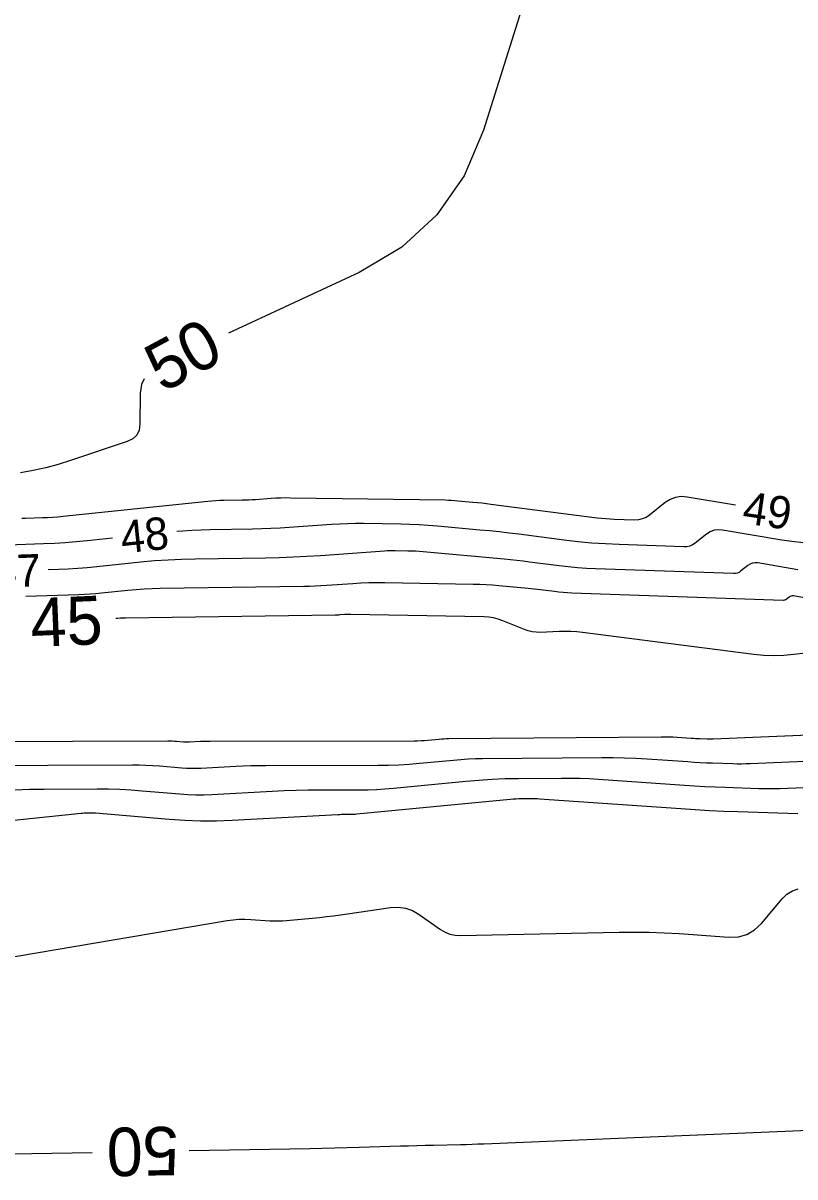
# Model space of a CAD drawing. Extents: x 2384780 to 2405861, y 547869 to 573706.
# Drawn here: x 2395884.7 to 2395932.4, y 552580.2 to 552651.6 of the extents above; entities that cross this region are included whole.
import ezdxf

# ---------------------------------------------------------------- set-up
doc = ezdxf.new("R2010")
doc.units = 0
doc.layers.add('Old_Level_60', color=7, linetype='Continuous')
doc.layers.add('Old_Level_61', color=7, linetype='Continuous')

msp = doc.modelspace()

# ---------------------------------------------------------------- linework, layer by layer
at = {"layer": 'Old_Level_60'}
for points in [[(2395928.71975, 552621.76475), (2395925.72875, 552622.26925), (2395925.363, 552622.29525), (2395925.0165, 552622.24625), (2395924.689, 552622.12275), (2395924.38075, 552621.92425), (2395923.40475, 552621.15375), (2395923.1885, 552621.0105), (2395922.958, 552620.91075), (2395922.71325, 552620.85475), (2395922.454, 552620.842), (2395921.225, 552620.8845), (2395920.96175, 552620.8965), (2395920.69925, 552620.91475), (2395920.437, 552620.93925), (2395920.1755, 552620.96975), (2395913.59925, 552621.81575), (2395913.3185, 552621.8505), (2395913.03775, 552621.88275), (2395912.7565, 552621.91225), (2395912.475, 552621.93925), (2395911.555, 552622.0235), (2395911.35775, 552622.03975), (2395911.16025, 552622.052), (2395910.96275, 552622.06075), (2395910.76475, 552622.0655), (2395901.19175, 552622.20825), (2395900.89425, 552622.2095), (2395900.59675, 552622.20425), (2395900.2995, 552622.1925), (2395900.0025, 552622.1745), (2395899.0325, 552622.10475), (2395898.8245, 552622.09125), (2395898.6165, 552622.08075), (2395898.4085, 552622.0735), (2395898.2, 552622.069), (2395897.063, 552622.053), (2395896.8195, 552622.04675), (2395896.5765, 552622.03525), (2395896.3335, 552622.01825), (2395896.091, 552621.99575), (2395887.13125, 552621.0645), (2395886.8115, 552621.034), (2395886.4915, 552621.00925), (2395886.17125, 552620.99025), (2395885.8505, 552620.97675), (2395884.802, 552620.942), (2395884.57725, 552620.9365)], [(2395933.16625, 552619.42175), (2395932.3785, 552619.497), (2395931.5935, 552619.61025), (2395927.9205, 552620.23), (2395927.6535, 552620.24875), (2395927.40025, 552620.21325), (2395927.16125, 552620.123), (2395926.93625, 552619.978), (2395926.22375, 552619.41575), (2395926.066, 552619.311), (2395925.8975, 552619.23825), (2395925.71875, 552619.19725), (2395925.52975, 552619.188), (2395921.5325, 552619.32575), (2395920.67675, 552619.36525), (2395919.8225, 552619.42475), (2395918.97, 552619.504), (2395918.11925, 552619.6035), (2395915.319, 552619.9635), (2395914.71875, 552620.038), (2395914.11775, 552620.107), (2395913.516, 552620.17025), (2395912.914, 552620.22825), (2395910.27975, 552620.46925), (2395909.715, 552620.5155), (2395909.14975, 552620.55075), (2395908.58375, 552620.5755), (2395908.01725, 552620.5895), (2395905.714, 552620.62375), (2395905.2205, 552620.62575), (2395904.7275, 552620.617), (2395904.2345, 552620.59775), (2395903.742, 552620.56775), (2395901.11225, 552620.3785), (2395900.5485, 552620.342), (2395899.9845, 552620.31375), (2395899.42025, 552620.2935), (2395898.8555, 552620.2815), (2395896.22425, 552620.2445), (2395895.66075, 552620.23025), (2395895.09825, 552620.2035), (2395894.53625, 552620.164), (2395894.172, 552620.13025)], [(2395890.19325, 552619.719), (2395888.60875, 552619.55425), (2395887.937, 552619.4905), (2395887.2645, 552619.4385), (2395886.59125, 552619.39825), (2395885.917, 552619.37), (2395883.7135, 552619.297)], [(2395932.58375, 552617.7735), (2395930.112, 552618.1905), (2395929.94375, 552618.2025), (2395929.78425, 552618.18), (2395929.6335, 552618.12325), (2395929.49175, 552618.03175), (2395929.04275, 552617.6775), (2395928.94325, 552617.6115), (2395928.83725, 552617.5655), (2395928.7245, 552617.53975), (2395928.60525, 552617.534), (2395920.07125, 552617.828), (2395919.50625, 552617.854), (2395918.9425, 552617.89325), (2395918.37975, 552617.94575), (2395917.818, 552618.01125), (2395915.985, 552618.247), (2395915.59225, 552618.29575), (2395915.19875, 552618.341), (2395914.805, 552618.3825), (2395914.41075, 552618.42025), (2395909.397, 552618.879), (2395909.16025, 552618.8985), (2395908.92325, 552618.9135), (2395908.686, 552618.92425), (2395908.4485, 552618.93075), (2395907.67225, 552618.94475), (2395907.506, 552618.94575), (2395907.33975, 552618.94325), (2395907.1735, 552618.93675), (2395907.00775, 552618.92675), (2395903.04975, 552618.64225), (2395902.2015, 552618.58725), (2395901.35275, 552618.54475), (2395900.50325, 552618.51425), (2395899.65325, 552618.49625), (2395895.29975, 552618.43475), (2395894.45925, 552618.4135), (2395893.61975, 552618.3735), (2395892.7815, 552618.31475), (2395891.94425, 552618.23725), (2395889.21125, 552617.95325), (2395888.62525, 552617.8975), (2395888.0385, 552617.852), (2395887.451, 552617.817), (2395886.863, 552617.79225), (2395886.20475, 552617.7705)], [(2395933.325, 552615.979), (2395932.3035, 552616.15125), (2395932.234, 552616.15625), (2395932.16825, 552616.14675), (2395932.106, 552616.12325), (2395932.04725, 552616.0855), (2395931.86175, 552615.93925), (2395931.8205, 552615.912), (2395931.77675, 552615.893), (2395931.73025, 552615.88225), (2395931.681, 552615.87975), (2395918.6, 552616.3305), (2395918.331, 552616.343), (2395918.0625, 552616.36175), (2395917.7945, 552616.38675), (2395917.527, 552616.418), (2395916.65425, 552616.53025), (2395916.46725, 552616.55325), (2395916.27975, 552616.57475), (2395916.09225, 552616.5945), (2395915.9045, 552616.61275), (2395914.07575, 552616.78), (2395913.6835, 552616.81225), (2395913.291, 552616.83725), (2395912.89825, 552616.855), (2395912.50475, 552616.86575), (2395907.0375, 552616.9635), (2395906.53875, 552616.967), (2395906.0405, 552616.959), (2395905.54225, 552616.94), (2395905.0445, 552616.90975), (2395903.41875, 552616.793), (2395903.07025, 552616.7705), (2395902.72175, 552616.753), (2395902.37275, 552616.7405), (2395902.02375, 552616.733), (2395893.141, 552616.60775), (2395892.64, 552616.595), (2395892.13975, 552616.57125), (2395891.64, 552616.53625), (2395891.141, 552616.49), (2395889.51175, 552616.32075), (2395889.1625, 552616.2875), (2395888.81275, 552616.2605), (2395888.46275, 552616.2395), (2395888.112, 552616.22475), (2395884.8195, 552616.11575)], [(2395880.92625, 552605.66825), (2395891.41325, 552605.706), (2395891.83425, 552605.703), (2395892.255, 552605.69075), (2395892.67525, 552605.66925), (2395893.09525, 552605.63825), (2395894.4665, 552605.5225), (2395894.7605, 552605.503), (2395895.0545, 552605.49325), (2395895.34875, 552605.494), (2395895.643, 552605.50475), (2395897.8095, 552605.6215), (2395898.27375, 552605.6435), (2395898.73825, 552605.6595), (2395899.203, 552605.669), (2395899.66775, 552605.6725), (2395906.6065, 552605.67925), (2395907.2515, 552605.68775), (2395907.89575, 552605.71125), (2395908.53925, 552605.75025), (2395909.18175, 552605.8045), (2395911.28025, 552606.00725), (2395911.73, 552606.0455), (2395912.1805, 552606.07425), (2395912.6315, 552606.093), (2395913.08275, 552606.102), (2395920.45475, 552606.1665), (2395921.158, 552606.16575), (2395921.861, 552606.15125), (2395922.56325, 552606.123), (2395923.2655, 552606.08075), (2395925.77475, 552605.90525), (2395926.15775, 552605.88025), (2395926.541, 552605.85875), (2395926.9245, 552605.84075), (2395927.308, 552605.8265), (2395928.5615, 552605.78525), (2395928.83, 552605.779), (2395929.0985, 552605.77775), (2395929.36725, 552605.7815), (2395929.63575, 552605.7905), (2395938.823, 552606.18)], [(2395884.14075, 552604.157), (2395885.047, 552604.194), (2395885.95425, 552604.2085), (2395889.2285, 552604.22025), (2395889.92975, 552604.215), (2395890.6305, 552604.1945), (2395891.3305, 552604.15875), (2395892.03, 552604.10725), (2395894.34975, 552603.9115), (2395894.847, 552603.87825), (2395895.34475, 552603.862), (2395895.8425, 552603.86325), (2395896.3405, 552603.8815), (2395900.0585, 552604.082), (2395900.80325, 552604.11725), (2395901.54825, 552604.1425), (2395902.2935, 552604.158), (2395903.039, 552604.16375), (2395905.475, 552604.166), (2395905.9965, 552604.17275), (2395906.51775, 552604.192), (2395907.038, 552604.2235), (2395907.558, 552604.26725), (2395912.03825, 552604.69975), (2395912.85125, 552604.76925), (2395913.665, 552604.821), (2395914.47975, 552604.855), (2395915.29525, 552604.871), (2395917.96125, 552604.8945), (2395918.5325, 552604.89375), (2395919.10325, 552604.882), (2395919.67375, 552604.859), (2395920.24375, 552604.82475), (2395925.5625, 552604.4525), (2395926.1945, 552604.41125), (2395926.82725, 552604.37575), (2395927.46, 552604.34625), (2395928.09325, 552604.3225), (2395930.162, 552604.25475), (2395930.60525, 552604.24425), (2395931.0485, 552604.24225), (2395931.49175, 552604.2485), (2395931.93475, 552604.26325), (2395935.5465, 552604.41625)], [(2395879.916, 552601.864), (2395888.25325, 552602.7215), (2395888.34, 552602.7295), (2395888.427, 552602.73525), (2395888.51375, 552602.73875), (2395888.601, 552602.74), (2395888.8855, 552602.741), (2395888.9465, 552602.74075), (2395889.0075, 552602.73875), (2395889.06825, 552602.73575), (2395889.12925, 552602.73125), (2395893.6825, 552602.347), (2395894.6585, 552602.2815), (2395895.635, 552602.25), (2395896.612, 552602.252), (2395897.58975, 552602.28775), (2395904.12275, 552602.64), (2395904.24, 552602.64575), (2395904.3575, 552602.64975), (2395904.47475, 552602.652), (2395904.59225, 552602.653), (2395904.976, 552602.65325), (2395905.05825, 552602.6545), (2395905.14025, 552602.6575), (2395905.22225, 552602.6625), (2395905.30425, 552602.66925), (2395914.7885, 552603.58475), (2395914.96775, 552603.6), (2395915.14725, 552603.6115), (2395915.32675, 552603.619), (2395915.5065, 552603.6225), (2395916.09425, 552603.62775), (2395916.22, 552603.6275), (2395916.346, 552603.625), (2395916.4715, 552603.61975), (2395916.59725, 552603.61225), (2395925.35, 552603), (2395926.2315, 552602.94225), (2395927.11325, 552602.893), (2395927.9955, 552602.85175), (2395928.87825, 552602.81875), (2395932.5845, 552602.69725)], [(2395883.16325, 552593.6935), (2395897.28675, 552596.082), (2395897.6475, 552596.132), (2395898.0095, 552596.1605), (2395898.3725, 552596.1675), (2395898.7365, 552596.15275), (2395899.9275, 552596.06925), (2395900.18275, 552596.0565), (2395900.43775, 552596.0545), (2395900.69275, 552596.063), (2395900.9475, 552596.082), (2395902.984, 552596.2765), (2395903.42, 552596.321), (2395903.8555, 552596.37125), (2395904.29025, 552596.42725), (2395904.72425, 552596.48875), (2395907.38625, 552596.88475), (2395907.8615, 552596.9125), (2395908.31575, 552596.851), (2395908.74825, 552596.70025), (2395909.15975, 552596.4605), (2395910.46875, 552595.53125), (2395910.757, 552595.358), (2395911.06125, 552595.23625), (2395911.3815, 552595.16625), (2395911.7175, 552595.148), (2395921.53325, 552595.361), (2395922.45825, 552595.3705), (2395923.383, 552595.35875), (2395924.307, 552595.32575), (2395925.23075, 552595.27175), (2395928.32125, 552595.0555), (2395928.9035, 552595.07675), (2395929.432, 552595.22525), (2395929.9065, 552595.501), (2395930.327, 552595.9045), (2395931.613, 552597.43), (2395931.9075, 552597.71475), (2395932.24025, 552597.91525), (2395932.6105, 552598.03175)]]:
    msp.add_lwpolyline(points, dxfattribs=at)
at = {"layer": 'Old_Level_61'}
for points in [[(2395919.20575, 552664.23825), (2395913.14425, 552644.964), (2395911.9435, 552642.1275), (2395910.25825, 552639.715), (2395908.08875, 552637.7265), (2395905.43525, 552636.1625), (2395897.369, 552632.39625)], [(2395892.13825, 552629.58525), (2395891.9795, 552629.227), (2395891.90725, 552628.6855), (2395891.88425, 552626.77925), (2395891.8315, 552626.4055), (2395891.683, 552626.10125), (2395891.43925, 552625.86675), (2395891.09975, 552625.70175), (2395887.58025, 552624.51875), (2395886.822, 552624.2815), (2395886.056, 552624.07625), (2395885.282, 552623.90325), (2395884.50025, 552623.76225)], [(2395935.22325, 552612.8545), (2395932.33475, 552612.52225), (2395931.716, 552612.47), (2395931.0975, 552612.455), (2395930.479, 552612.4775), (2395929.86075, 552612.5375), (2395919.26125, 552613.8885), (2395918.90175, 552613.92675), (2395918.5415, 552613.94975), (2395918.18075, 552613.9575), (2395917.81925, 552613.95025), (2395916.63725, 552613.90175), (2395916.3865, 552613.90475), (2395916.14025, 552613.93425), (2395915.89875, 552613.99075), (2395915.662, 552614.0735), (2395914.3375, 552614.6175), (2395914.05075, 552614.72025), (2395913.75825, 552614.79525), (2395913.46, 552614.84225), (2395913.15625, 552614.86175), (2395904.9355, 552615.00875), (2395904.838, 552615.0095), (2395904.74025, 552615.00775), (2395904.64275, 552615.00425), (2395904.54525, 552614.99825), (2395904.227, 552614.97525), (2395904.15875, 552614.971), (2395904.0905, 552614.9675), (2395904.02225, 552614.965), (2395903.95375, 552614.9635), (2395890.9825, 552614.78075), (2395890.821, 552614.77675), (2395890.65975, 552614.769), (2395890.4985, 552614.75775), (2395890.39725, 552614.74825)], [(2395875.90525, 552607.128), (2395893.61375, 552607.192), (2395893.74675, 552607.191), (2395893.87975, 552607.18725), (2395894.0125, 552607.18025), (2395894.14525, 552607.1705), (2395894.5785, 552607.134), (2395894.6715, 552607.12775), (2395894.76425, 552607.12475), (2395894.85725, 552607.125), (2395894.95025, 552607.1285), (2395895.635, 552607.16525), (2395895.78175, 552607.17225), (2395895.9285, 552607.17725), (2395896.07525, 552607.18025), (2395896.22225, 552607.1815), (2395908.8475, 552607.19375), (2395909.06125, 552607.1965), (2395909.275, 552607.20425), (2395909.4885, 552607.21725), (2395909.7015, 552607.23525), (2395910.3975, 552607.3025), (2395910.54675, 552607.31525), (2395910.696, 552607.32475), (2395910.84575, 552607.331), (2395910.9955, 552607.33375), (2395924.12775, 552607.44925), (2395924.37375, 552607.449), (2395924.61925, 552607.44375), (2395924.86475, 552607.434), (2395925.11025, 552607.41925), (2395925.98725, 552607.35775), (2395926.121, 552607.349), (2395926.255, 552607.3415), (2395926.389, 552607.33525), (2395926.523, 552607.33025), (2395926.961, 552607.316), (2395927.055, 552607.31375), (2395927.14875, 552607.31325), (2395927.24275, 552607.31475), (2395927.3365, 552607.31775), (2395942.09925, 552607.9435)], [(2395894.925, 552581.852), (2395902.39925, 552581.98775), (2395903.16275, 552582.00275), (2395903.92625, 552582.02025), (2395904.68975, 552582.04), (2395905.453, 552582.06225), (2395907.99075, 552582.13975), (2395908.503, 552582.15475), (2395909.01525, 552582.169), (2395909.5275, 552582.182), (2395910.04, 552582.19375), (2395911.7135, 552582.23125), (2395912.07225, 552582.24), (2395912.43075, 552582.25075), (2395912.78925, 552582.263), (2395913.14775, 552582.27725), (2395944.04475, 552583.57325)], [(2395881.44475, 552581.607), (2395888.926, 552581.743)]]:
    msp.add_lwpolyline(points, dxfattribs=at)

# ---------------------------------------------------------------- texts
at = {"layer": 'Old_Level_60'}
for s, rotation, p in [('49', 351.827825, (2395929.08525, 552620.6565)), ('48', 5.9023389, (2395890.7895, 552618.77625)), ('47', 1.8552528, (2395882.806, 552616.6585))]:
    msp.add_text(s, height=2, rotation=rotation, dxfattribs=at).set_placement(p)
at = {"layer": 'Old_Level_61'}
for s, rotation, p in [('50', 28.2542472, (2395893.28025, 552628.68775)), ('45', 2.4395111, (2395885.1655, 552612.99575)), ('50', 181.0410833, (2395894.25975, 552583.34))]:
    msp.add_text(s, height=3, rotation=rotation, dxfattribs=at).set_placement(p)

doc.saveas('drawing.dxf')
